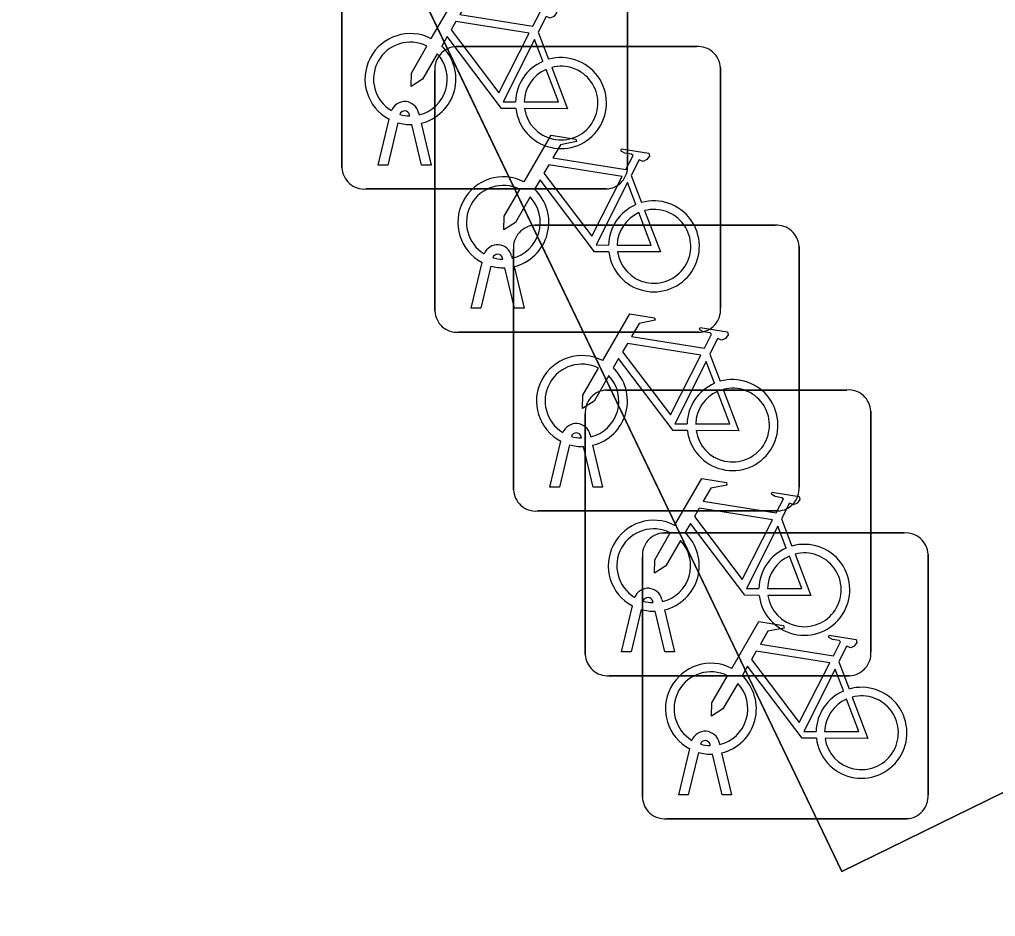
# Model space of a CAD drawing. Extents: x 160455 to 162082, y 388339 to 389736.
# Drawn here: x 161067.873 to 161071.286, y 388878.012 to 388881.149 of the extents above; entities that cross this region are included whole.
import ezdxf

# ---------------------------------------------------------------- set-up
doc = ezdxf.new("R2010")
doc.units = 0
for name, color, linetype in [('IMGEO_Fietsenrek', 7, 'Continuous'), ('IMGEO_Parkeervlak_open', 7, 'Continuous'), ('IMGEO_Voetgangersgebied_open', 7, 'Continuous')]:
    doc.layers.add(name, color=color, linetype=linetype)

msp = doc.modelspace()

# ---------------------------------------------------------------- linework, layer by layer
at = {"layer": 'IMGEO_Fietsenrek'}
for p, q in [((161069.0005, 388880.6309), (161069.0005, 388881.4718)), ((161069.0005, 388881.4718), (161069.0005, 388880.6309)), ((161069.9995, 388881.4811), (161069.9995, 388880.6402)), ((161069.9995, 388880.6402), (161069.9995, 388881.4811)), ((161069.6872, 388881.1052), (161069.7235, 388881.01)), ((161069.3999, 388881.0545), (161070.2408, 388881.0545)), ((161070.2408, 388881.0545), (161069.3999, 388881.0545)), ((161070.3245, 388880.9801), (161070.3245, 388880.1392)), ((161070.3245, 388880.1392), (161070.3245, 388880.9801)), ((161069.3255, 388880.1299), (161069.3255, 388880.9708)), ((161069.3255, 388880.9708), (161069.3255, 388880.1299)), ((161069.2379, 388880.8119), (161069.2369, 388880.8162)), ((161069.2686, 388880.8234), (161069.2704, 388880.8155)), ((161069.1275, 388880.6403), (161069.1658, 388880.8003)), ((161069.1962, 388880.7881), (161069.1609, 388880.6403)), ((161069.279, 388880.6403), (161069.2451, 388880.782)), ((161069.2774, 388880.7863), (161069.3124, 388880.6403)), ((161069.1609, 388880.6403), (161069.1275, 388880.6403)), ((161069.3124, 388880.6403), (161069.279, 388880.6403)), ((161070.0122, 388880.6042), (161070.0485, 388880.509)), ((161069.9251, 388880.5565), (161069.0842, 388880.5565)), ((161069.0842, 388880.5565), (161069.9251, 388880.5565)), ((161069.6749, 388880.4295), (161070.5158, 388880.4295)), ((161070.5158, 388880.4295), (161069.6749, 388880.4295)), ((161069.6005, 388879.5049), (161069.6005, 388880.3458)), ((161069.6005, 388880.3458), (161069.6005, 388879.5049)), ((161070.5995, 388880.3551), (161070.5995, 388879.5142)), ((161070.5995, 388879.5142), (161070.5995, 388880.3551)), ((161069.4525, 388880.1393), (161069.4908, 388880.2993)), ((161069.5629, 388880.3109), (161069.5619, 388880.3152)), ((161069.5936, 388880.3224), (161069.5954, 388880.3145)), ((161069.5212, 388880.2871), (161069.4859, 388880.1393)), ((161069.604, 388880.1393), (161069.5701, 388880.281)), ((161069.6024, 388880.2853), (161069.6374, 388880.1393)), ((161069.4859, 388880.1393), (161069.4525, 388880.1393)), ((161069.6374, 388880.1393), (161069.604, 388880.1393)), ((161070.2501, 388880.0555), (161069.4092, 388880.0555)), ((161069.4092, 388880.0555), (161070.2501, 388880.0555)), ((161070.2872, 388879.9792), (161070.3235, 388879.884)), ((161069.9259, 388879.8535), (161070.7668, 388879.8535)), ((161070.7668, 388879.8535), (161069.9259, 388879.8535)), ((161070.8505, 388879.7791), (161070.8505, 388878.9382)), ((161070.8505, 388878.9382), (161070.8505, 388879.7791)), ((161069.8515, 388878.9289), (161069.8515, 388879.7698)), ((161069.8515, 388879.7698), (161069.8515, 388878.9289)), ((161069.7275, 388879.5143), (161069.7658, 388879.6743)), ((161069.8379, 388879.6859), (161069.8369, 388879.6902)), ((161069.8686, 388879.6974), (161069.8704, 388879.6895)), ((161069.7962, 388879.6621), (161069.7609, 388879.5143)), ((161069.879, 388879.5143), (161069.8451, 388879.656)), ((161069.8774, 388879.6603), (161069.9124, 388879.5143)), ((161069.7609, 388879.5143), (161069.7275, 388879.5143)), ((161069.9124, 388879.5143), (161069.879, 388879.5143)), ((161070.5251, 388879.4305), (161069.6842, 388879.4305)), ((161069.6842, 388879.4305), (161070.5251, 388879.4305)), ((161070.5382, 388879.4032), (161070.5745, 388879.308)), ((161070.1259, 388879.3535), (161070.9668, 388879.3535)), ((161070.9668, 388879.3535), (161070.1259, 388879.3535)), ((161070.0515, 388878.4289), (161070.0515, 388879.2698)), ((161070.0515, 388879.2698), (161070.0515, 388878.4289)), ((161071.0505, 388879.2791), (161071.0505, 388878.4382)), ((161071.0505, 388878.4382), (161071.0505, 388879.2791)), ((161069.9785, 388878.9383), (161070.0168, 388879.0983)), ((161070.0889, 388879.1099), (161070.0879, 388879.1142)), ((161070.1196, 388879.1214), (161070.1214, 388879.1135)), ((161070.0472, 388879.0861), (161070.0119, 388878.9383)), ((161070.13, 388878.9383), (161070.0961, 388879.08)), ((161070.1284, 388879.0843), (161070.1634, 388878.9383)), ((161070.0119, 388878.9383), (161069.9785, 388878.9383)), ((161070.1634, 388878.9383), (161070.13, 388878.9383)), ((161070.7382, 388878.9032), (161070.7745, 388878.808)), ((161070.7761, 388878.8545), (161069.9352, 388878.8545)), ((161069.9352, 388878.8545), (161070.7761, 388878.8545)), ((161070.3196, 388878.6214), (161070.3214, 388878.6135)), ((161070.1785, 388878.4383), (161070.2168, 388878.5983)), ((161070.2472, 388878.5861), (161070.2119, 388878.4383)), ((161070.2889, 388878.6099), (161070.2879, 388878.6142)), ((161070.3284, 388878.5843), (161070.3634, 388878.4383)), ((161070.33, 388878.4383), (161070.2961, 388878.58)), ((161070.2119, 388878.4383), (161070.1785, 388878.4383)), ((161070.3634, 388878.4383), (161070.33, 388878.4383)), ((161070.9761, 388878.3545), (161070.1352, 388878.3545)), ((161070.1352, 388878.3545), (161070.9761, 388878.3545))]:
    msp.add_line(p, q, dxfattribs=at)
for points in [[(161069.3131, 388881.0822), (161069.4078, 388881.2457), (161069.494, 388881.2319), (161069.4957, 388881.2232), (161069.4396, 388881.2123), (161069.4134, 388881.167), (161069.6686, 388881.1262)], [(161069.6686, 388881.1262), (161069.6936, 388881.175), (161069.6885, 388881.179), (161069.6653, 388881.1827), (161069.6526, 388881.1902), (161069.6516, 388881.1933), (161069.6538, 388881.1979), (161069.7486, 388881.1828), (161069.7509, 388881.1725), (161069.7415, 388881.1601), (161069.7291, 388881.1537), (161069.7146, 388881.1599), (161069.6872, 388881.1052)], [(161069.6557, 388881.101), (161069.3989, 388881.142), (161069.3822, 388881.1132), (161069.5492, 388880.8929), (161069.6557, 388881.101)], [(161069.6088, 388880.8375), (161069.5591, 388880.8376), (161069.3684, 388881.0893), (161069.3494, 388881.0565)], [(161069.7037, 388881.003), (161069.6744, 388881.0798), (161069.565, 388880.8617), (161069.6077, 388880.8616)], [(161069.3338, 388881.0297), (161069.2822, 388880.9405), (161069.2423, 388880.9145), (161069.2435, 388880.962), (161069.298, 388881.0562)], [(161069.6377, 388880.8615), (161069.7576, 388880.8613), (161069.7144, 388880.9749)], [(161069.7342, 388880.9818), (161069.7892, 388880.8372), (161069.6391, 388880.8375)], [(161069.6381, 388880.5812), (161069.7328, 388880.7447), (161069.819, 388880.7309), (161069.8207, 388880.7222), (161069.7646, 388880.7113), (161069.7384, 388880.666), (161069.9936, 388880.6252)], [(161069.9936, 388880.6252), (161070.0186, 388880.674), (161070.0135, 388880.678), (161069.9903, 388880.6817), (161069.9776, 388880.6892), (161069.9766, 388880.6923), (161069.9788, 388880.6969), (161070.0736, 388880.6818), (161070.0759, 388880.6715), (161070.0665, 388880.6591), (161070.0541, 388880.6527), (161070.0396, 388880.6589), (161070.0122, 388880.6042)], [(161069.9807, 388880.6), (161069.7239, 388880.641), (161069.7072, 388880.6122), (161069.8742, 388880.3919), (161069.9807, 388880.6)], [(161069.9338, 388880.3365), (161069.8841, 388880.3366), (161069.6934, 388880.5883), (161069.6744, 388880.5555)], [(161070.0287, 388880.502), (161069.9994, 388880.5788), (161069.89, 388880.3607), (161069.9327, 388880.3606)], [(161069.6588, 388880.5287), (161069.6072, 388880.4395), (161069.5673, 388880.4135), (161069.5685, 388880.461), (161069.623, 388880.5552)], [(161069.9627, 388880.3605), (161070.0826, 388880.3603), (161070.0394, 388880.4739)], [(161070.0592, 388880.4808), (161070.1142, 388880.3362), (161069.9641, 388880.3365)], [(161069.9131, 388879.9562), (161070.0078, 388880.1197), (161070.094, 388880.1059), (161070.0957, 388880.0972), (161070.0396, 388880.0863), (161070.0134, 388880.041), (161070.2686, 388880.0002)], [(161070.2686, 388880.0002), (161070.2936, 388880.049), (161070.2885, 388880.053), (161070.2653, 388880.0567), (161070.2526, 388880.0642), (161070.2516, 388880.0673), (161070.2538, 388880.0719), (161070.3486, 388880.0568), (161070.3509, 388880.0465), (161070.3415, 388880.0341), (161070.3291, 388880.0277), (161070.3146, 388880.0339), (161070.2872, 388879.9792)], [(161070.2557, 388879.975), (161069.9989, 388880.016), (161069.9822, 388879.9872), (161070.1492, 388879.7669), (161070.2557, 388879.975)], [(161070.2088, 388879.7115), (161070.1591, 388879.7116), (161069.9684, 388879.9633), (161069.9494, 388879.9305)], [(161070.3037, 388879.877), (161070.2744, 388879.9538), (161070.165, 388879.7357), (161070.2077, 388879.7356)], [(161069.9338, 388879.9037), (161069.8822, 388879.8145), (161069.8423, 388879.7885), (161069.8435, 388879.836), (161069.898, 388879.9302)], [(161070.2377, 388879.7355), (161070.3576, 388879.7353), (161070.3144, 388879.8489)], [(161070.3342, 388879.8558), (161070.3892, 388879.7112), (161070.2391, 388879.7115)], [(161070.1641, 388879.3802), (161070.2588, 388879.5437), (161070.345, 388879.5299), (161070.3467, 388879.5212), (161070.2906, 388879.5103), (161070.2644, 388879.465), (161070.5196, 388879.4242)], [(161070.5196, 388879.4242), (161070.5446, 388879.473), (161070.5395, 388879.477), (161070.5163, 388879.4807), (161070.5036, 388879.4882), (161070.5026, 388879.4913), (161070.5048, 388879.4959), (161070.5996, 388879.4808), (161070.6019, 388879.4705), (161070.5925, 388879.4581), (161070.5801, 388879.4517), (161070.5656, 388879.4579), (161070.5382, 388879.4032)], [(161070.5067, 388879.399), (161070.2499, 388879.44), (161070.2332, 388879.4112), (161070.4002, 388879.1909), (161070.5067, 388879.399)], [(161070.4598, 388879.1355), (161070.4101, 388879.1356), (161070.2194, 388879.3873), (161070.2004, 388879.3545)], [(161070.5547, 388879.301), (161070.5254, 388879.3778), (161070.416, 388879.1597), (161070.4587, 388879.1596)], [(161070.1848, 388879.3277), (161070.1332, 388879.2385), (161070.0933, 388879.2125), (161070.0945, 388879.26), (161070.149, 388879.3542)], [(161070.4887, 388879.1595), (161070.6086, 388879.1593), (161070.5654, 388879.2729)], [(161070.5852, 388879.2798), (161070.6402, 388879.1352), (161070.4901, 388879.1355)], [(161070.3641, 388878.8802), (161070.4588, 388879.0437), (161070.545, 388879.0299), (161070.5467, 388879.0212), (161070.4906, 388879.0103), (161070.4644, 388878.965), (161070.7196, 388878.9242)], [(161070.7196, 388878.9242), (161070.7446, 388878.973), (161070.7395, 388878.977), (161070.7163, 388878.9807), (161070.7036, 388878.9882), (161070.7026, 388878.9913), (161070.7048, 388878.9959), (161070.7996, 388878.9808), (161070.8019, 388878.9705), (161070.7925, 388878.9581), (161070.7801, 388878.9517), (161070.7656, 388878.9579), (161070.7382, 388878.9032)], [(161070.7067, 388878.899), (161070.4499, 388878.94), (161070.4332, 388878.9112), (161070.6002, 388878.6909), (161070.7067, 388878.899)], [(161070.6598, 388878.6355), (161070.6101, 388878.6356), (161070.4194, 388878.8873), (161070.4004, 388878.8545)], [(161070.7547, 388878.801), (161070.7254, 388878.8778), (161070.616, 388878.6597), (161070.6587, 388878.6596)], [(161070.3848, 388878.8277), (161070.3332, 388878.7385), (161070.2933, 388878.7125), (161070.2945, 388878.76), (161070.349, 388878.8542)], [(161070.6887, 388878.6595), (161070.8086, 388878.6593), (161070.7654, 388878.7729)], [(161070.7852, 388878.7798), (161070.8402, 388878.6352), (161070.6901, 388878.6355)]]:
    msp.add_lwpolyline(points, dxfattribs=at)
for centre, radius, start, end in [((161069.2401, 388880.9409), 0.159, 62.6766, 242.1369), ((161069.2401, 388880.9409), 0.129, 63.3192, 238.903), ((161069.2401, 388880.9409), 0.159, 283.5766, 46.6042), ((161069.4032, 388880.9766), 0.0779, 92.4484, 184.2845), ((161069.4032, 388880.9766), 0.0779, 92.4484, 184.2845), ((161070.2466, 388880.9768), 0.0779, 2.4484, 94.2845), ((161070.2466, 388880.9768), 0.0779, 2.4484, 94.2845), ((161069.2401, 388880.9409), 0.129, 283.6043, 43.4302), ((161069.7667, 388880.8569), 0.159, 187.0065, 105.7708), ((161069.7667, 388880.8569), 0.159, 113.3408, 178.3217), ((161069.7667, 388880.8569), 0.129, 113.923, 177.9556), ((161069.7667, 388880.8569), 0.129, 188.6715, 104.5883), ((161069.2199, 388880.8123), 0.0499, 12.8025, 158.6934), ((161069.2199, 388880.8123), 0.0174, 12.8025, 163.4502), ((161069.2401, 388880.9409), 0.129, 253.415, 269.0204), ((161069.2401, 388880.9409), 0.159, 253.9967, 271.7867), ((161069.0784, 388880.6342), 0.0779, 182.4484, 274.2845), ((161069.0784, 388880.6342), 0.0779, 182.4484, 274.2845), ((161069.9218, 388880.6344), 0.0779, 272.4484, 4.2845), ((161069.9218, 388880.6344), 0.0779, 272.4484, 4.2845), ((161069.5651, 388880.4399), 0.159, 62.6766, 242.1369), ((161069.5651, 388880.4399), 0.129, 63.3192, 238.903), ((161069.5651, 388880.4399), 0.129, 283.6043, 43.4302), ((161069.5651, 388880.4399), 0.159, 283.5766, 46.6042), ((161070.0917, 388880.3559), 0.159, 113.3408, 178.3217), ((161070.0917, 388880.3559), 0.159, 187.0065, 105.7708), ((161070.0917, 388880.3559), 0.129, 113.923, 177.9556), ((161070.0917, 388880.3559), 0.129, 188.6715, 104.5883), ((161069.6782, 388880.3516), 0.0779, 92.4484, 184.2845), ((161069.6782, 388880.3516), 0.0779, 92.4484, 184.2845), ((161070.5216, 388880.3518), 0.0779, 2.4484, 94.2845), ((161070.5216, 388880.3518), 0.0779, 2.4484, 94.2845), ((161069.5449, 388880.3113), 0.0499, 12.8025, 158.6934), ((161069.5449, 388880.3113), 0.0174, 12.8025, 163.4502), ((161069.5651, 388880.4399), 0.129, 253.415, 269.0204), ((161069.5651, 388880.4399), 0.159, 253.9967, 271.7867), ((161069.4034, 388880.1332), 0.0779, 182.4484, 274.2845), ((161069.4034, 388880.1332), 0.0779, 182.4484, 274.2845), ((161070.2468, 388880.1334), 0.0779, 272.4484, 4.2845), ((161070.2468, 388880.1334), 0.0779, 272.4484, 4.2845), ((161069.8401, 388879.8149), 0.159, 62.6766, 242.1369), ((161069.8401, 388879.8149), 0.129, 63.3192, 238.903), ((161069.8401, 388879.8149), 0.159, 283.5766, 46.6042), ((161069.8401, 388879.8149), 0.129, 283.6043, 43.4302), ((161070.3667, 388879.7309), 0.159, 187.0065, 105.7708), ((161069.9292, 388879.7756), 0.0779, 92.4484, 184.2845), ((161069.9292, 388879.7756), 0.0779, 92.4484, 184.2845), ((161070.3667, 388879.7309), 0.159, 113.3408, 178.3217), ((161070.3667, 388879.7309), 0.129, 113.923, 177.9556), ((161070.3667, 388879.7309), 0.129, 188.6715, 104.5883), ((161070.7726, 388879.7758), 0.0779, 2.4484, 94.2845), ((161070.7726, 388879.7758), 0.0779, 2.4484, 94.2845), ((161069.8199, 388879.6863), 0.0499, 12.8025, 158.6934), ((161069.8199, 388879.6863), 0.0174, 12.8025, 163.4502), ((161069.8401, 388879.8149), 0.129, 253.415, 269.0204), ((161069.8401, 388879.8149), 0.159, 253.9967, 271.7867), ((161069.6784, 388879.5082), 0.0779, 182.4484, 274.2845), ((161069.6784, 388879.5082), 0.0779, 182.4484, 274.2845), ((161070.5218, 388879.5084), 0.0779, 272.4484, 4.2845), ((161070.5218, 388879.5084), 0.0779, 272.4484, 4.2845), ((161070.0911, 388879.2389), 0.159, 62.6766, 242.1369), ((161070.0911, 388879.2389), 0.129, 63.3192, 238.903), ((161070.1292, 388879.2756), 0.0779, 92.4484, 184.2845), ((161070.1292, 388879.2756), 0.0779, 92.4484, 184.2845), ((161070.0911, 388879.2389), 0.159, 283.5766, 46.6042), ((161070.9726, 388879.2758), 0.0779, 2.4484, 94.2845), ((161070.9726, 388879.2758), 0.0779, 2.4484, 94.2845), ((161070.0911, 388879.2389), 0.129, 283.6043, 43.4302), ((161070.6177, 388879.1549), 0.159, 113.3408, 178.3217), ((161070.6177, 388879.1549), 0.159, 187.0065, 105.7708), ((161070.6177, 388879.1549), 0.129, 113.923, 177.9556), ((161070.6177, 388879.1549), 0.129, 188.6715, 104.5883), ((161070.0709, 388879.1103), 0.0499, 12.8025, 158.6934), ((161070.0709, 388879.1103), 0.0174, 12.8025, 163.4502), ((161070.0911, 388879.2389), 0.129, 253.415, 269.0204), ((161070.0911, 388879.2389), 0.159, 253.9967, 271.7867), ((161069.9294, 388878.9322), 0.0779, 182.4484, 274.2845), ((161069.9294, 388878.9322), 0.0779, 182.4484, 274.2845), ((161070.7728, 388878.9324), 0.0779, 272.4484, 4.2845), ((161070.7728, 388878.9324), 0.0779, 272.4484, 4.2845), ((161070.2911, 388878.7389), 0.159, 62.6766, 242.1369), ((161070.2911, 388878.7389), 0.129, 63.3192, 238.903), ((161070.2911, 388878.7389), 0.129, 283.6043, 43.4302), ((161070.2911, 388878.7389), 0.159, 283.5766, 46.6042), ((161070.8177, 388878.6549), 0.159, 113.3408, 178.3217), ((161070.8177, 388878.6549), 0.159, 187.0065, 105.7708), ((161070.8177, 388878.6549), 0.129, 113.923, 177.9556), ((161070.8177, 388878.6549), 0.129, 188.6715, 104.5883), ((161070.2709, 388878.6103), 0.0499, 12.8025, 158.6934), ((161070.2709, 388878.6103), 0.0174, 12.8025, 163.4502), ((161070.2911, 388878.7389), 0.159, 253.9967, 271.7867), ((161070.2911, 388878.7389), 0.129, 253.415, 269.0204), ((161070.1294, 388878.4322), 0.0779, 182.4484, 274.2845), ((161070.1294, 388878.4322), 0.0779, 182.4484, 274.2845), ((161070.9728, 388878.4324), 0.0779, 272.4484, 4.2845), ((161070.9728, 388878.4324), 0.0779, 272.4484, 4.2845)]:
    msp.add_arc(centre, radius, start, end, dxfattribs=at)
at = {"layer": 'IMGEO_Parkeervlak_open'}
msp.add_lwpolyline([(161085.023, 388889.833), (161068.844, 388882.13), (161068.874, 388882.082), (161070.749, 388878.17), (161071.313, 388878.446), (161076.749, 388881.104), (161086.849, 388886.042)], close=True, dxfattribs=at)
at = {"layer": 'IMGEO_Voetgangersgebied_open'}
msp.add_lwpolyline([(161024.557, 388845.477), (161040.679, 388853.319), (161039.373, 388855.998), (161039.679, 388856.145), (161043.591, 388858.046), (161061.917, 388867.003), (161063.383, 388867.719), (161061.347, 388871.872), (161071.994, 388877.069), (161071.443, 388878.171), (161071.313, 388878.446), (161070.749, 388878.17), (161068.874, 388882.082), (161068.844, 388882.13), (161068.599, 388882.532), (161064.755, 388890.424), (161044.564, 388880.547), (161049.922, 388869.552), (161036.467, 388862.968), (161033.714, 388868.627), (161030.82, 388874.567)], dxfattribs=at)

doc.saveas('drawing.dxf')
